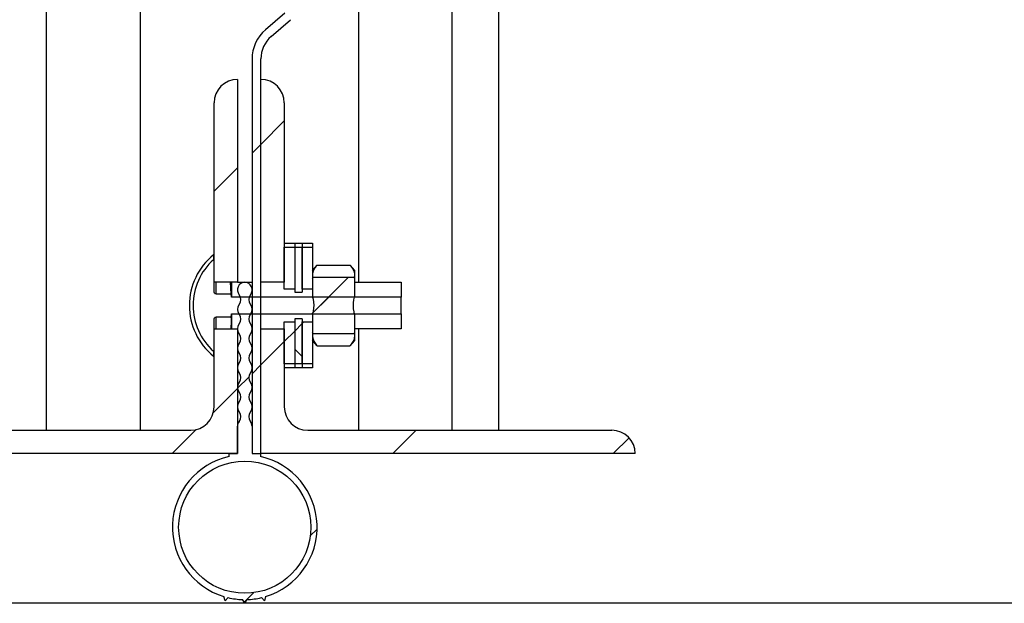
# Model space of a CAD drawing. Header units: inches. Extents: x 170 to 284, y 215 to 248.
# Tile 910 of 1056: x 235.425 to 235.695, y 239.78 to 239.94. Entities that reach past the tile are written whole.
import ezdxf

# ---------------------------------------------------------------- set-up
doc = ezdxf.new("R2010")
doc.units = ezdxf.units.IN
doc.header["$LTSCALE"] = 0.25
doc.header["$MEASUREMENT"] = 0
doc.layers.add('ANNOTATIONS', color=1, linetype='Continuous')
doc.layers.add('LH TOP OF HOOD', color=7, linetype='Continuous')
doc.styles.add('ARIAL', font='arial.ttf', dxfattribs={"height": 0.09375})
doc.dimstyles.new('STANDARD$0', dxfattribs={"dimtxt": 0.09375, "dimasz": 0.09375, "dimexe": 0.03125, "dimexo": 0.046875, "dimgap": 0.09, "dimtad": 0, "dimtih": 1, "dimtoh": 1, "dimdec": 4, "dimzin": 0, "dimdsep": 46, "dimtxsty": 'ARIAL', "dimcen": 0.09, "dimadec": 0, "dimazin": 0, "dimtfac": 1, "dimtdec": 4, "dimtofl": 0, "dimtmove": 0, "dimatfit": 1, "dimfxl": 1, "dimtolj": 1, "dimtzin": 0, "dimarcsym": 0})
pattern_1 = [(45, (225.4196035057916, 238.187647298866), (-0.03026527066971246, 0.03026527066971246), [])]

# ---------------------------------------------------------------- blocks, each defined once
blk = doc.blocks.new('*D70')
at = {"layer": 'ANNOTATIONS', "color": 0, "lineweight": -2, "transparency": 16777216}
for p, q in [((235.475871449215, 243.8427370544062), (236.9163148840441, 243.8427370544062)), ((236.8850648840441, 243.7489870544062), (236.8850648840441, 242.028811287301)), ((236.8850648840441, 239.873775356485), (236.8850648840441, 241.5939511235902)), ((236.1545398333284, 239.780025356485), (236.9163148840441, 239.780025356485))]:
    blk.add_line(p, q, dxfattribs=at)
at = {"layer": 'ANNOTATIONS', "color": 0, "transparency": 16777216}
for points in [[(236.8694398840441, 243.7489870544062), (236.9006898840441, 243.7489870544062), (236.8850648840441, 243.8427370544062)], [(236.8694398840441, 239.873775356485), (236.9006898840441, 239.873775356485), (236.8850648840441, 239.780025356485)]]:
    blk.add_solid(points, dxfattribs=at)
at = {"layer": 'defpoints', "color": 0, "transparency": 16777216}
for p in [(235.428996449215, 243.8427370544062), (236.1076648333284, 239.780025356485), (236.8850648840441, 239.780025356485)]:
    blk.add_point(p, dxfattribs=at)
at = {"layer": 'ANNOTATIONS', "color": 0, "transparency": 16777216, "insert": (236.8850648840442, 241.8113812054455), "char_height": 0.09375, "attachment_point": 5, "style": 'ARIAL'}
blk.add_mtext('\\A1;OPENING\\PHEIGHT', dxfattribs=at)

msp = doc.modelspace()

# ---------------------------------------------------------------- hatches: boundary and pattern name
at = {"layer": 'LH TOP OF HOOD'}
h = msp.add_hatch(dxfattribs=at)
h.set_pattern_fill('ANSI32', color=256, scale=0.34241245, angle=2.8e-322, style=0)
h.set_pattern_definition([(45, (225.4196035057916, 238.187647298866), (-0.09079581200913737, 0.09079581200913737), []), (45, (225.4801340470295, 238.187647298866), (-0.09079581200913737, 0.09079581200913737), [])])
edge = h.paths.add_edge_path(flags=0)
edge.add_arc((235.4928707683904, 239.9640756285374), 0.01588793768, 433.69030225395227, 472.4705806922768, ccw=False)
edge.add_arc((235.4906450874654, 239.9592476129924), 0.02116108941, 398.1045307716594, 431.5771717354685, ccw=False)
edge.add_arc((235.4940692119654, 239.9610623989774), 0.01736031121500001, 345.18024813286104, 400.3658533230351, ccw=False)
edge.add_arc((235.4812287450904, 239.9652398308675), 0.030851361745, 305.83030380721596, 343.77953759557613, ccw=False)
edge.add_line((235.4992887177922, 239.940226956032), (235.4940036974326, 239.9356443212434))
edge.add_arc((235.4993770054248, 239.9294474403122), 0.008202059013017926, 490.9285193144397, 540.0000000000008)
edge.add_line((235.4911749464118, 239.9294474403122), (235.4911749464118, 239.8211148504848))
edge.add_line((235.4911749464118, 239.8211148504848), (235.4887549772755, 239.8211148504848))
edge.add_line((235.4887549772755, 239.8211148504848), (235.4887549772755, 239.9294474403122))
edge.add_arc((235.4993770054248, 239.9294474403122), 0.01062202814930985, 490.9285193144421, 540, ccw=False)
edge.add_line((235.4924183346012, 239.937472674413), (235.4977033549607, 239.9420553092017))
edge.add_line((235.4977033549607, 239.9420553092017), (235.4978013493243, 239.9421307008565))
edge.add_arc((235.4812287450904, 239.9652398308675), 0.0284373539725, 305.6460216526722, 343.7190675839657)
edge.add_arc((235.4940692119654, 239.9610623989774), 0.01494630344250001, 345.2914408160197, 400.5471921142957)
edge.add_arc((235.4906450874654, 239.9592476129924), 0.0187470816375, 397.9578745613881, 431.4396159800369)
edge.add_arc((235.4928707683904, 239.9640756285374), 0.0134739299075, 433.8775574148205, 472.2736457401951)
edge.add_arc((235.4903026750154, 239.9710950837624), 0.006011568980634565, 474.9825325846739, 495.7175736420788)
edge.add_arc((235.5000956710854, 239.9638359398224), 0.01816498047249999, 500.8992600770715, 540.0000000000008)
edge.add_arc((235.4928707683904, 239.9638359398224), 0.01094007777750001, 180, 270)
edge.add_arc((235.4928707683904, 239.9547620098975), 0.001866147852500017, 270, 285.642246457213)
edge.add_line((235.4933739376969, 239.95296497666), (235.4940248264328, 239.9506403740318))
edge.add_arc((235.4928707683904, 239.9547620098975), 0.004280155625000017, 269.9999999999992, 285.6422464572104, ccw=False)
edge.add_arc((235.4928707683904, 239.9638359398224), 0.01335408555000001, 179.9999999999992, 269.9999999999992, ccw=False)
edge.add_arc((235.5000956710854, 239.9638359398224), 0.020578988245, 500.6113583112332, 540, ccw=False)
edge.add_arc((235.4903026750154, 239.9710950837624), 0.008425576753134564, 474.5776671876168, 496.4997109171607, ccw=False)
h = msp.add_hatch(dxfattribs=at)
h.set_pattern_fill('ANSI31', color=256, scale=0.34241245, angle=2.8e-322, style=0)
h.set_pattern_definition(pattern_1)
edge = h.paths.add_edge_path(flags=0)
edge.add_arc((235.4847369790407, 239.9174183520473), 0.006420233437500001, 450, 540, ccw=False)
edge.add_line((235.4847369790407, 239.9238385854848), (235.4847369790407, 239.8681965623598))
edge.add_line((235.4847369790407, 239.8681965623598), (235.4783167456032, 239.8681965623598))
edge.add_line((235.4783167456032, 239.8681965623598), (235.4783167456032, 239.9174183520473))
h = msp.add_hatch(dxfattribs=at)
h.set_pattern_fill('ANSI31', color=256, scale=0.34241245, angle=2.8e-322, style=0)
h.set_pattern_definition(pattern_1)
edge = h.paths.add_edge_path(flags=0)
edge.add_arc((235.4911749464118, 239.9174183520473), 0.006420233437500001, 360, 450, ccw=False)
edge.add_line((235.4975951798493, 239.9174183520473), (235.4975951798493, 239.8681965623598))
edge.add_line((235.4975951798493, 239.8681965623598), (235.4911749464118, 239.8681965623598))
edge.add_line((235.4911749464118, 239.8681965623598), (235.4911749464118, 239.9238385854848))
h = msp.add_hatch(dxfattribs=at)
h.set_pattern_fill('ANSI31', color=256, scale=0.34241245, style=0)
h.set_pattern_definition(pattern_1)
edge = h.paths.add_edge_path(flags=0)
edge.add_line((235.4783167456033, 239.8578381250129), (235.4783167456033, 239.8492115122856))
edge.add_line((235.4783167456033, 239.8492115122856), (235.4781455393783, 239.8492115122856))
edge.add_arc((235.489499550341, 239.8617763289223), 0.01693482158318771, 132.1020783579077, 227.8979216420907, ccw=False)
edge.add_line((235.4781455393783, 239.874341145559), (235.4783167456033, 239.874341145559))
edge.add_line((235.4783167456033, 239.874341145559), (235.4783167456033, 239.8657145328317))
edge.add_ellipse((235.4788646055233, 239.8657145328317), major_axis=(2.097565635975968e-17, 0.0007747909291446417), ratio=0.707106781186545, start_angle=90.0000000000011, end_angle=180.0000000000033)
edge.add_line((235.4788646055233, 239.8649397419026), (235.4829992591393, 239.8649397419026))
edge.add_spline(control_points=[(235.4829992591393, 239.8649397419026), (235.4830472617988, 239.8646573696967), (235.4830903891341, 239.8643741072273), (235.4831276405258, 239.8640901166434)], knot_values=[0.004061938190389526, 0.004061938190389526, 0.004061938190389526, 0.004061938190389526, 0.004698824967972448, 0.004698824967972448, 0.004698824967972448, 0.004698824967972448], weights=[1, 1, 1, 1], degree=3, periodic=0)
edge.add_line((235.4831276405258, 239.8640901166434), (235.5296786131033, 239.8640901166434))
edge.add_line((235.5296786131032, 239.8640901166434), (235.5296786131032, 239.8594625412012))
edge.add_line((235.5296786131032, 239.8594625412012), (235.4831276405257, 239.8594625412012))
edge.add_spline(control_points=[(235.4831276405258, 239.8594625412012), (235.4830903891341, 239.8591785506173), (235.4830472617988, 239.8588952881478), (235.4829992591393, 239.858612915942)], knot_values=[0.00811997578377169, 0.00811997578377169, 0.00811997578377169, 0.00811997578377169, 0.008758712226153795, 0.008758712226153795, 0.008758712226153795, 0.008758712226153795], weights=[1, 1, 1, 1], degree=3, periodic=0)
edge.add_line((235.4829992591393, 239.858612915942), (235.4788646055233, 239.858612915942))
edge.add_ellipse((235.4788646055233, 239.8578381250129), major_axis=(1.039300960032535e-17, 0.0007747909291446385), ratio=0.7071067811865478, start_angle=0, end_angle=90.00000000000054)
h = msp.add_hatch(dxfattribs=at)
h.set_pattern_fill('ANSI31', color=256, scale=0.34241245, style=0)
h.set_pattern_definition(pattern_1)
edge = h.paths.add_edge_path(flags=0)
edge.add_arc((235.486614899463, 239.855360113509), 0.002140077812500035, 321.3178125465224, 398.68218745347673, ccw=False)
edge.add_arc((235.4899560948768, 239.8526850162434), 0.002140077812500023, 501.3178125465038, 578.6821874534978)
edge.add_arc((235.486614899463, 239.8500099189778), 0.002140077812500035, 321.3178125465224, 398.68218745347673, ccw=False)
edge.add_arc((235.4899560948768, 239.8473348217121), 0.002140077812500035, 501.3178125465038, 578.6821874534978)
edge.add_arc((235.486614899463, 239.8446597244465), 0.002140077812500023, 321.3178125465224, 398.68218745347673, ccw=False)
edge.add_arc((235.4899560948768, 239.8419846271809), 0.002140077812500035, 501.3178125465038, 578.6821874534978)
edge.add_arc((235.486614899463, 239.8393095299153), 0.002140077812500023, 321.3178125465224, 398.68218745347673, ccw=False)
edge.add_arc((235.4899560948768, 239.8366344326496), 0.002140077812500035, 501.3178125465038, 578.6821874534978)
edge.add_arc((235.486614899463, 239.833959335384), 0.002140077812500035, 321.3178125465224, 398.68218745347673, ccw=False)
edge.add_arc((235.4899560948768, 239.8312842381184), 0.002140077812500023, 501.3178125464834, 578.6821874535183)
edge.add_arc((235.486614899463, 239.8286091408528), 0.002140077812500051, 360, 398.68218745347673, ccw=False)
edge.add_line((235.4887549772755, 239.8286091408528), (235.4887549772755, 239.8211148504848))
edge.add_line((235.4887549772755, 239.8211148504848), (235.4910261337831, 239.8211148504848))
edge.add_line((235.4910261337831, 239.8211148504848), (235.4910261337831, 239.8203057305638))
edge.add_arc((235.4867459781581, 239.8009125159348), 0.0198599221, 286.72629545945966, 437.55412552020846, ccw=False)
edge.add_line((235.4924616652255, 239.7818928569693), (235.4921519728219, 239.7807370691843))
edge.add_line((235.4921519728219, 239.7807370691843), (235.4913058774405, 239.7815831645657))
edge.add_arc((235.4867459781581, 239.8009125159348), 0.01985992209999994, 271.72629545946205, 283.27370454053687, ccw=False)
edge.add_line((235.4873442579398, 239.7810616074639), (235.4867459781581, 239.7800253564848))
edge.add_line((235.4867459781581, 239.7800253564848), (235.4861476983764, 239.7810616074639))
edge.add_arc((235.4867459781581, 239.8009125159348), 0.01985992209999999, 256.7262954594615, 268.2737045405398, ccw=False)
edge.add_line((235.4821860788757, 239.7815831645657), (235.4813399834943, 239.7807370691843))
edge.add_line((235.4813399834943, 239.7807370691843), (235.4810302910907, 239.7818928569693))
edge.add_arc((235.4867459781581, 239.8009125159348), 0.0198599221, 102.44587447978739, 253.2737045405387, ccw=False)
edge.add_line((235.4824658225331, 239.8203057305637), (235.4824658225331, 239.8211148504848))
edge.add_line((235.4824658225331, 239.8211148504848), (235.4847369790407, 239.8211148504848))
edge.add_line((235.4847369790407, 239.8211148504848), (235.4847369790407, 239.8286091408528))
edge.add_arc((235.4868770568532, 239.8286091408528), 0.002140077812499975, 501.3178125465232, 540, ccw=False)
edge.add_arc((235.4835358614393, 239.8312842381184), 0.002140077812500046, 321.3178125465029, 398.6821874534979)
edge.add_arc((235.4868770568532, 239.833959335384), 0.002140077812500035, 141.3178125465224, 218.682187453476, ccw=False)
edge.add_arc((235.4835358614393, 239.8366344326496), 0.002140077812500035, 321.3178125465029, 398.6821874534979)
edge.add_arc((235.4868770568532, 239.8393095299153), 0.002140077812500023, 141.3178125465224, 218.682187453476, ccw=False)
edge.add_arc((235.4835358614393, 239.8419846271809), 0.002140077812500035, 321.3178125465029, 398.6821874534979)
edge.add_arc((235.4868770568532, 239.8446597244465), 0.002140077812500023, 141.3178125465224, 218.682187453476, ccw=False)
edge.add_arc((235.4835358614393, 239.8473348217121), 0.002140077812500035, 321.3178125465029, 398.6821874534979)
edge.add_arc((235.4868770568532, 239.8500099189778), 0.002140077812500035, 141.3178125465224, 218.682187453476, ccw=False)
edge.add_arc((235.4835358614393, 239.8526850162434), 0.002140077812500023, 321.3178125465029, 398.6821874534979)
edge.add_arc((235.4868770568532, 239.855360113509), 0.002140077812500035, 141.3178125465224, 218.682187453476, ccw=False)
edge.add_arc((235.4835358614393, 239.8580352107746), 0.002140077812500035, 321.3178125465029, 398.6821874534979)
edge.add_arc((235.4868770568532, 239.8607103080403), 0.002140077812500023, 141.3178125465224, 218.682187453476, ccw=False)
edge.add_arc((235.4835358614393, 239.8633854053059), 0.002140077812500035, 321.3178125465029, 398.6821874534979)
edge.add_arc((235.4868770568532, 239.8660605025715), 0.002140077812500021, 93.51153575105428, 218.682187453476, ccw=False)
edge.add_arc((235.486614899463, 239.8660605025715), 0.002140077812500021, 321.3178125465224, 446.48846424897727, ccw=False)
edge.add_arc((235.4899560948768, 239.8633854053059), 0.002140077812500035, 501.3178125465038, 578.6821874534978)
edge.add_arc((235.486614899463, 239.8607103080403), 0.002140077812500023, 321.3178125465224, 398.68218745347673, ccw=False)
edge.add_arc((235.4899560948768, 239.8580352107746), 0.002140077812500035, 501.3178125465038, 578.6821874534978)
edge = h.paths.add_edge_path(flags=0)
edge.add_arc((235.4867459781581, 239.8009125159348), 0.01814785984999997, 180, 540, ccw=False)
h = msp.add_hatch(dxfattribs=at)
h.set_pattern_fill('ANSI31', color=256, scale=0.34241245, style=0)
h.set_pattern_definition(pattern_1)
edge = h.paths.add_edge_path(flags=0)
edge.add_spline(control_points=[(235.5167904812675, 239.8694289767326), (235.5168180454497, 239.8693884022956), (235.5168455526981, 239.8693477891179), (235.5168730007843, 239.8693071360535)], knot_values=[0.0006109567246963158, 0.0006109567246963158, 0.0006109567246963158, 0.0006109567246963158, 0.0007196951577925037, 0.0007196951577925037, 0.0007196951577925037, 0.0007196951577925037], weights=[1, 1, 1, 1], degree=3, periodic=0)
edge.add_line((235.5168730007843, 239.8693071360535), (235.5168730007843, 239.8640901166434))
edge.add_spline(control_points=[(235.5168730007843, 239.8640901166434), (235.5168116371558, 239.8638469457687), (235.5167581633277, 239.8636015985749), (235.5167141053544, 239.8633547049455), (235.5165212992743, 239.8622742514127), (235.5165316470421, 239.8611399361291), (235.5167392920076, 239.8600622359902), (235.5167780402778, 239.8598611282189), (235.5168228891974, 239.8596611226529), (235.5168730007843, 239.8594625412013)], knot_values=[0.0145217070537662, 0.0145217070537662, 0.0145217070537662, 0.0145217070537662, 0.01507592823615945, 0.01507592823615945, 0.01507592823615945, 0.01752927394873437, 0.01752927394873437, 0.01752927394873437, 0.01798263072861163, 0.01798263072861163, 0.01798263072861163, 0.01798263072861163], weights=[1, 1, 1, 1, 1, 1, 1, 1, 1, 1], degree=3, periodic=0)
edge.add_line((235.5168730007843, 239.8594625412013), (235.5168730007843, 239.8542455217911))
edge.add_spline(control_points=[(235.5168730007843, 239.8542455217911), (235.5168455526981, 239.8542048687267), (235.5168180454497, 239.8541642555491), (235.5167904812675, 239.8541236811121)], knot_values=[0.006185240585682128, 0.006185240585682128, 0.006185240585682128, 0.006185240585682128, 0.00629528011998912, 0.00629528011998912, 0.00629528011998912, 0.00629528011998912], weights=[1, 1, 1, 1], degree=3, periodic=0)
edge.add_line((235.5167904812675, 239.8541236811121), (235.505416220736, 239.8541236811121))
edge.add_spline(control_points=[(235.505416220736, 239.8541236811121), (235.5053886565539, 239.8541642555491), (235.5053611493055, 239.8542048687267), (235.5053337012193, 239.8542455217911)], knot_values=[0.0006127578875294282, 0.0006127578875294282, 0.0006127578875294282, 0.0006127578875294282, 0.0007217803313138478, 0.0007217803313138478, 0.0007217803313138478, 0.0007217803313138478], weights=[1, 1, 1, 1], degree=3, periodic=0)
edge.add_line((235.5053337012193, 239.8542455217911), (235.5053337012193, 239.8594625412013))
edge.add_line((235.5053337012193, 239.8594625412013), (235.5053679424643, 239.8594625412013))
edge.add_spline(control_points=[(235.5053679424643, 239.8594625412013), (235.5054293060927, 239.859705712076), (235.5054827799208, 239.8599510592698), (235.5055268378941, 239.8601979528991), (235.5057196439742, 239.8612784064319), (235.5057092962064, 239.8624127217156), (235.505501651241, 239.8634904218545), (235.5054629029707, 239.8636915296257), (235.5054180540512, 239.8638915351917), (235.5053679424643, 239.8640901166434)], knot_values=[0.01452170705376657, 0.01452170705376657, 0.01452170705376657, 0.01452170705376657, 0.01507592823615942, 0.01507592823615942, 0.01507592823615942, 0.01752927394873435, 0.01752927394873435, 0.01752927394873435, 0.01798263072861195, 0.01798263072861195, 0.01798263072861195, 0.01798263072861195], weights=[1, 1, 1, 1, 1, 1, 1, 1, 1, 1], degree=3, periodic=0)
edge.add_line((235.5053679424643, 239.8640901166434), (235.5053337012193, 239.8640901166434))
edge.add_line((235.5053337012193, 239.8640901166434), (235.5053337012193, 239.8693071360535))
edge.add_spline(control_points=[(235.5053337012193, 239.8693071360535), (235.5053611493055, 239.8693477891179), (235.5053886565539, 239.8693884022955), (235.505416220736, 239.8694289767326)], knot_values=[0.006149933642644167, 0.006149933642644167, 0.006149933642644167, 0.006149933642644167, 0.006259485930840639, 0.006259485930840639, 0.006259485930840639, 0.006259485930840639], weights=[1, 1, 1, 1], degree=3, periodic=0)
edge.add_line((235.505416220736, 239.8694289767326), (235.5167904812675, 239.8694289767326))
h = msp.add_hatch(dxfattribs=at)
h.set_pattern_fill('ANSI37', color=256, scale=0.34241245, angle=2.8e-322, style=0)
h.set_pattern_definition([(45, (225.4196035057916, 238.187647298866), (-0.03026527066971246, 0.03026527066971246), []), (135, (225.4196035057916, 238.187647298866), (-0.03026527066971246, -0.03026527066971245), [])])
h.paths.add_polyline_path([(235.5024916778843, 239.8581147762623), (235.5024916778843, 239.8457373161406), (235.5004372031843, 239.8457373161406), (235.5004372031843, 239.8581147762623)], flags=0)
h = msp.add_hatch(dxfattribs=at)
h.set_pattern_fill('ANSI31', color=256, scale=0.34241245, angle=2.8e-322, style=0)
h.set_pattern_definition(pattern_1)
edge = h.paths.add_edge_path(flags=0)
edge.add_arc((235.3884334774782, 239.8211148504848), 0.006420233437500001, 450, 540, ccw=False)
edge.add_line((235.3884334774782, 239.8275350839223), (235.4718965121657, 239.8275350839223))
edge.add_arc((235.4718965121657, 239.8339553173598), 0.006420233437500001, 270, 360)
edge.add_line((235.4783167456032, 239.8339553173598), (235.4783167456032, 239.8553560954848))
edge.add_line((235.4783167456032, 239.8553560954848), (235.4847369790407, 239.8553560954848))
edge.add_line((235.4847369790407, 239.8553560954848), (235.4847369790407, 239.8211148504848))
edge.add_line((235.4847369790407, 239.8211148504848), (235.3820132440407, 239.8211148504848))
h = msp.add_hatch(dxfattribs=at)
h.set_pattern_fill('ANSI31', color=256, scale=0.34241245, angle=2.8e-322, style=0)
h.set_pattern_definition(pattern_1)
edge = h.paths.add_edge_path(flags=0)
edge.add_arc((235.5874784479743, 239.8211148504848), 0.006420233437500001, 360, 450, ccw=False)
edge.add_line((235.5938986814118, 239.8211148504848), (235.4911749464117, 239.8211148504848))
edge.add_line((235.4911749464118, 239.8211148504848), (235.4911749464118, 239.8553560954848))
edge.add_line((235.4911749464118, 239.8553560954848), (235.4975951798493, 239.8553560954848))
edge.add_line((235.4975951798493, 239.8553560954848), (235.4975951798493, 239.8339553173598))
edge.add_arc((235.5040154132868, 239.8339553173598), 0.006420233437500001, 180, 270)
edge.add_line((235.5040154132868, 239.8275350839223), (235.5874784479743, 239.8275350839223))
h = msp.add_hatch(dxfattribs=at)
h.set_pattern_fill('ANSI31', color=256, scale=0.34241245, style=0)
h.set_pattern_definition(pattern_1)
h.paths.add_polyline_path([(235.4975951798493, 239.8457373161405), (235.4975951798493, 239.8572633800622), (235.5004372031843, 239.8572633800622), (235.5004372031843, 239.8457373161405)], flags=0)
h = msp.add_hatch(dxfattribs=at)
h.set_pattern_fill('ANSI31', color=256, scale=0.34241245, style=0)
h.set_pattern_definition(pattern_1)
h.paths.add_polyline_path([(235.5024916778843, 239.8457373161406), (235.5024916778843, 239.8572633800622), (235.5053337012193, 239.8572633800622), (235.5053337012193, 239.8457373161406)], flags=0)

# ---------------------------------------------------------------- linework, layer by layer
for p, q in [((235.5564384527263, 239.8275350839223), (235.5564384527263, 244.0802977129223)), ((235.5179170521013, 244.0327879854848), (235.5179170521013, 239.8681965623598)), ((235.5435979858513, 244.0327879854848), (235.5435979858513, 239.8275350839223)), ((235.5564384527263, 239.8275350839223), (235.5564384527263, 244.0327879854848)), ((235.4323139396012, 239.8275350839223), (235.4323139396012, 243.9380293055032)), ((235.4579948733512, 240.0574220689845), (235.4579948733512, 239.8275350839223)), ((235.4977033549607, 239.9420553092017), (235.4924183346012, 239.937472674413)), ((235.4940036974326, 239.9356443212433), (235.4992887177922, 239.940226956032)), ((235.4887549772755, 239.9294474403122), (235.4887549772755, 239.8211148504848)), ((235.4911749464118, 239.8211148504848), (235.4911749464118, 239.9294474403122)), ((235.4847369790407, 239.9238385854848), (235.4847369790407, 239.8681965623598)), ((235.4911749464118, 239.8681965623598), (235.4911749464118, 239.9238385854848)), ((235.4783167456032, 239.8681965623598), (235.4783167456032, 239.9174183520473)), ((235.4975951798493, 239.9174183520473), (235.4975951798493, 239.8681965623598)), ((235.4975951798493, 239.8788969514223), (235.5004372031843, 239.8788969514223)), ((235.4975951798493, 239.8778153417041), (235.5004372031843, 239.8778153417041)), ((235.4975951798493, 239.8662892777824), (235.4975951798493, 239.8778153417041)), ((235.5004372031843, 239.8788969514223), (235.5024916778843, 239.8788969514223)), ((235.5004372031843, 239.8788969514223), (235.5004372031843, 239.8778153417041)), ((235.5004372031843, 239.8778153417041), (235.5024916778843, 239.8778153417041)), ((235.5004372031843, 239.8778153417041), (235.5004372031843, 239.8654378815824)), ((235.5004372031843, 239.8778153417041), (235.5004372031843, 239.8662892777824)), ((235.5024916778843, 239.8788969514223), (235.5053337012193, 239.8788969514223)), ((235.5024916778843, 239.8788969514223), (235.5024916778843, 239.8778153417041)), ((235.5024916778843, 239.8778153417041), (235.5053337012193, 239.8778153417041)), ((235.5024916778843, 239.8662892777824), (235.5024916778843, 239.8778153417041)), ((235.5024916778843, 239.8778153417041), (235.5024916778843, 239.8654378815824)), ((235.5053337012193, 239.8788969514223), (235.5053337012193, 239.8778153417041)), ((235.5053337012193, 239.8778153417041), (235.5053337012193, 239.8662892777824)), ((235.4781455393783, 239.8756953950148), (235.4783167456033, 239.8756953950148)), ((235.4781455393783, 239.8756953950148), (235.4781455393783, 239.874341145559)), ((235.4781455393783, 239.874341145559), (235.4783167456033, 239.874341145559)), ((235.4783167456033, 239.8657145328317), (235.4783167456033, 239.874341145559)), ((235.5053337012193, 239.8713981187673), (235.5066177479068, 239.8728866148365)), ((235.5066177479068, 239.8728866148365), (235.5155889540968, 239.8728866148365)), ((235.5155889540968, 239.8728866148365), (235.5168730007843, 239.8713981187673)), ((235.5168730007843, 239.8713981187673), (235.5168730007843, 239.870109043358)), ((235.4847369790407, 239.8681965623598), (235.4783167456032, 239.8681965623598)), ((235.4788646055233, 239.8649397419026), (235.4788646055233, 239.8681965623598)), ((235.4829992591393, 239.8649397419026), (235.4828576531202, 239.8681965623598)), ((235.4831276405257, 239.8681965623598), (235.4831276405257, 239.8640901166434)), ((235.4847369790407, 239.8681965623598), (235.4887549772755, 239.8681965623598)), ((235.4975951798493, 239.8681965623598), (235.4911749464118, 239.8681965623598)), ((235.5053337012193, 239.8693071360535), (235.505416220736, 239.8694289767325)), ((235.5053337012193, 239.8693071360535), (235.5053337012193, 239.8640901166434)), ((235.5167904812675, 239.8694289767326), (235.505416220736, 239.8694289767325)), ((235.5168730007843, 239.870109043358), (235.5167904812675, 239.8694289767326)), ((235.5168730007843, 239.8693071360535), (235.5167904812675, 239.8694289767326)), ((235.5168730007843, 239.870109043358), (235.5168730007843, 239.8693071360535)), ((235.5168730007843, 239.8693071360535), (235.5168730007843, 239.8640901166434)), ((235.5168730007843, 239.8681965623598), (235.5296786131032, 239.8681965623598)), ((235.5296786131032, 239.8681965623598), (235.5296786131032, 239.8640901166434)), ((235.5004372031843, 239.8662892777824), (235.4975951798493, 239.8662892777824)), ((235.5053337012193, 239.8662892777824), (235.5024916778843, 239.8662892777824)), ((235.4788646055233, 239.8649397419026), (235.4829992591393, 239.8649397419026)), ((235.4831276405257, 239.8640901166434), (235.4829992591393, 239.8649397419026)), ((235.5296786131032, 239.8640901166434), (235.4831276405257, 239.8640901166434)), ((235.5004372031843, 239.8654378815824), (235.5024916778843, 239.8654378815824)), ((235.5053337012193, 239.8640901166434), (235.5053679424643, 239.8640901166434)), ((235.5296786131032, 239.8594625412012), (235.5296786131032, 239.8640901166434)), ((235.4783167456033, 239.8492115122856), (235.4783167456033, 239.8578381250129)), ((235.4829992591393, 239.858612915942), (235.4788646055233, 239.858612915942)), ((235.4788646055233, 239.8553560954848), (235.4788646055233, 239.858612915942)), ((235.4829992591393, 239.858612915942), (235.4831276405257, 239.8594625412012)), ((235.4831276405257, 239.8594625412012), (235.4831276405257, 239.8553560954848)), ((235.4831276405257, 239.8594625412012), (235.5296786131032, 239.8594625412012)), ((235.5024916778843, 239.8581147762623), (235.5004372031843, 239.8581147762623)), ((235.5004372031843, 239.8581147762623), (235.5004372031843, 239.8457373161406)), ((235.5024916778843, 239.8581147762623), (235.5024916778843, 239.8457373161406)), ((235.5053679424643, 239.8594625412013), (235.5053337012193, 239.8594625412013)), ((235.5053337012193, 239.8594625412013), (235.5053337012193, 239.8542455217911)), ((235.5168730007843, 239.8594625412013), (235.5168730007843, 239.8542455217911)), ((235.5296786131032, 239.8594625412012), (235.5296786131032, 239.8553560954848)), ((235.4783167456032, 239.8553560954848), (235.4847369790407, 239.8553560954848)), ((235.4783167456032, 239.8339553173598), (235.4783167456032, 239.8553560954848)), ((235.4847369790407, 239.8553560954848), (235.4847369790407, 239.8211148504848)), ((235.4911749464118, 239.8553560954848), (235.4975951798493, 239.8553560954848)), ((235.4911749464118, 239.8211148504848), (235.4911749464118, 239.8553560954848)), ((235.4975951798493, 239.8572633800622), (235.5004372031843, 239.8572633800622)), ((235.4975951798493, 239.8457373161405), (235.4975951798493, 239.8572633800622)), ((235.4975951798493, 239.8553560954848), (235.4975951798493, 239.8339553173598)), ((235.5004372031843, 239.8572633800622), (235.5004372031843, 239.8457373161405)), ((235.5024916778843, 239.8572633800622), (235.5053337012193, 239.8572633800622)), ((235.5024916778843, 239.8457373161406), (235.5024916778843, 239.8572633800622)), ((235.5053337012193, 239.8572633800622), (235.5053337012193, 239.8457373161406)), ((235.5296786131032, 239.8553560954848), (235.5168730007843, 239.8553560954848)), ((235.5179170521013, 239.8553560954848), (235.5179170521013, 239.8275350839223)), ((235.505416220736, 239.8541236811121), (235.5053337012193, 239.8542455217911)), ((235.5066177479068, 239.8506660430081), (235.5053337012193, 239.8521545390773)), ((235.505416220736, 239.8541236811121), (235.5167904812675, 239.8541236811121)), ((235.5168730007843, 239.8521545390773), (235.5155889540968, 239.8506660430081)), ((235.5167904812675, 239.8541236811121), (235.5168730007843, 239.8542455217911)), ((235.5168730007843, 239.8542455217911), (235.5168730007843, 239.8534436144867)), ((235.5168730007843, 239.8534436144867), (235.5168730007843, 239.8521545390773)), ((235.5066177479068, 239.8506660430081), (235.5155889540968, 239.8506660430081)), ((235.4781455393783, 239.8492115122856), (235.4781455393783, 239.8478572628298)), ((235.4783167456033, 239.8492115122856), (235.4781455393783, 239.8492115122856)), ((235.4783167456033, 239.8478572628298), (235.4781455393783, 239.8478572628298)), ((235.5004372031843, 239.8457373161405), (235.4975951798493, 239.8457373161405)), ((235.5004372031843, 239.8446557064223), (235.4975951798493, 239.8446557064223)), ((235.5024916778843, 239.8457373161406), (235.5004372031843, 239.8457373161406)), ((235.5004372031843, 239.8457373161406), (235.5004372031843, 239.8446557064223)), ((235.5024916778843, 239.8446557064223), (235.5004372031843, 239.8446557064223)), ((235.5024916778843, 239.8457373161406), (235.5024916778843, 239.8446557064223)), ((235.5053337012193, 239.8457373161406), (235.5024916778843, 239.8457373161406)), ((235.5053337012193, 239.8446557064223), (235.5024916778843, 239.8446557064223)), ((235.5053337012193, 239.8457373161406), (235.5053337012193, 239.8446557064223)), ((235.4847369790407, 239.8211148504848), (235.4847369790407, 239.8286091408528)), ((235.4887549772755, 239.8286091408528), (235.4887549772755, 239.8211148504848)), ((235.3884334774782, 239.8275350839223), (235.4718965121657, 239.8275350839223)), ((235.5040154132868, 239.8275350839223), (235.5874784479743, 239.8275350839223)), ((235.4847369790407, 239.8211148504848), (235.3820132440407, 239.8211148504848)), ((235.4824658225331, 239.8203057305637), (235.4824658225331, 239.8211148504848)), ((235.4824658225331, 239.8211148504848), (235.4847369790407, 239.8211148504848)), ((235.4887549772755, 239.8211148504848), (235.4910261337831, 239.8211148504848)), ((235.4887549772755, 239.8211148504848), (235.4911749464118, 239.8211148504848)), ((235.4910261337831, 239.8211148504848), (235.4910261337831, 239.8203057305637)), ((235.5938986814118, 239.8211148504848), (235.4911749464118, 239.8211148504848)), ((235.4813399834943, 239.7807370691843), (235.4810302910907, 239.7818928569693)), ((235.4924616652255, 239.7818928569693), (235.4921519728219, 239.7807370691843)), ((237.0280089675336, 239.7800253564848), (234.2414744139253, 239.7800253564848)), ((235.4821860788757, 239.7815831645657), (235.4813399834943, 239.7807370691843)), ((235.4867459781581, 239.7800253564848), (235.4861476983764, 239.7810616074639)), ((235.4873442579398, 239.7810616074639), (235.4867459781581, 239.7800253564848)), ((235.4921519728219, 239.7807370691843), (235.4913058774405, 239.7815831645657))]:
    msp.add_line(p, q, dxfattribs=at)
msp.add_circle((235.4867459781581, 239.8009125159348), 0.0181478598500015, dxfattribs=at)
for centre, radius, start, end in [((235.4993770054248, 239.9294474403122), 0.01062202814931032, 130.9285193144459, 180), ((235.4993770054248, 239.9294474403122), 0.008202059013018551, 130.9285193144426, 180), ((235.4847369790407, 239.9174183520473), 0.006420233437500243, 90, 180), ((235.4911749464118, 239.9174183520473), 0.006420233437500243, 0, 90), ((235.4894995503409, 239.8617763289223), 0.01796257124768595, 129.204690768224, 179.9999999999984), ((235.4894995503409, 239.8617763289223), 0.01693482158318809, 132.1020783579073, 227.8979216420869), ((235.4868770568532, 239.8660605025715), 0.002140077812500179, 93.51153575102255, 218.68218745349), ((235.486614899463, 239.8660605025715), 0.002140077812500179, 321.3178125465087, 86.4884642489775), ((235.4835358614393, 239.8633854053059), 0.002140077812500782, 321.3178125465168, 38.68218745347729), ((235.4899560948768, 239.8633854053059), 0.002140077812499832, 141.3178125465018, 218.6821874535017), ((235.4894995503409, 239.8617763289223), 0.01796257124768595, 179.9999999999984, 230.7953092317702), ((235.4868770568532, 239.8607103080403), 0.002140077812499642, 141.3178125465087, 218.6821874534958), ((235.486614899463, 239.8607103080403), 0.002140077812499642, 321.317812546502, 38.68218745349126), ((235.4835358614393, 239.8580352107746), 0.002140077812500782, 321.3178125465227, 38.68218745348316), ((235.4899560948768, 239.8580352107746), 0.002140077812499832, 141.317812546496, 218.6821874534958), ((235.4868770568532, 239.855360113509), 0.002140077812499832, 141.3178125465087, 218.6821874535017), ((235.486614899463, 239.855360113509), 0.002140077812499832, 321.3178125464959, 38.68218745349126), ((235.4835358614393, 239.8526850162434), 0.002140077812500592, 321.3178125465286, 38.68218745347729), ((235.4899560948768, 239.8526850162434), 0.002140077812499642, 141.3178125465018, 218.68218745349), ((235.4868770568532, 239.8500099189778), 0.002140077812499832, 141.317812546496, 218.6821874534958), ((235.486614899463, 239.8500099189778), 0.002140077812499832, 321.317812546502, 38.68218745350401), ((235.4835358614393, 239.8473348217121), 0.002140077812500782, 321.3178125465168, 38.68218745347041), ((235.4899560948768, 239.8473348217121), 0.002140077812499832, 141.3178125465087, 218.6821874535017), ((235.4868770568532, 239.8446597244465), 0.002140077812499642, 141.3178125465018, 218.68218745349), ((235.486614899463, 239.8446597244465), 0.002140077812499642, 321.3178125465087, 38.68218745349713), ((235.4835358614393, 239.8419846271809), 0.002140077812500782, 321.3178125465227, 38.68218745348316), ((235.4899560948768, 239.8419846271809), 0.002140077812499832, 141.317812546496, 218.6821874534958), ((235.4868770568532, 239.8393095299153), 0.002140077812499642, 141.3178125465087, 218.6821874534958), ((235.486614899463, 239.8393095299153), 0.002140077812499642, 321.317812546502, 38.68218745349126), ((235.4835358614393, 239.8366344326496), 0.002140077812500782, 321.3178125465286, 38.68218745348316), ((235.4899560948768, 239.8366344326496), 0.002140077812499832, 141.317812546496, 218.68218745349), ((235.4718965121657, 239.8339553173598), 0.006420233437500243, 270, 0), ((235.4868770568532, 239.833959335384), 0.002140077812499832, 141.317812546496, 218.6821874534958), ((235.486614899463, 239.833959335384), 0.002140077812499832, 321.317812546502, 38.68218745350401), ((235.5040154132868, 239.8339553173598), 0.006420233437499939, 180, 270), ((235.4835358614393, 239.8312842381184), 0.002140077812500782, 321.3178125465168, 38.68218745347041), ((235.4899560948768, 239.8312842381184), 0.002140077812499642, 141.3178125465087, 218.6821874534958), ((235.4868770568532, 239.8286091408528), 0.002140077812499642, 141.3178125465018, 179.9999999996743), ((235.486614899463, 239.8286091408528), 0.002140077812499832, 3.256887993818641e-10, 38.68218745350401), ((235.5874784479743, 239.8211148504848), 0.006420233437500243, 6.513775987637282e-11, 90), ((235.4867459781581, 239.8009125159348), 0.01985992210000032, 102.4458744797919, 253.2737045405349), ((235.4867459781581, 239.8009125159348), 0.01985992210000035, 286.7262954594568, 77.55412552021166), ((235.4867459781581, 239.8009125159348), 0.01985992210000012, 256.7262954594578, 268.2737045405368), ((235.4867459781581, 239.8009125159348), 0.01985992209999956, 271.7262954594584, 283.2737045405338)]:
    msp.add_arc(centre, radius, start, end, dxfattribs=at)
at = {"layer": 'LH TOP OF HOOD', "extrusion": (0, 0, -1)}
for centre, major_axis, ratio, start_param, end_param in [((235.4788646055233, 239.8657145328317), (0, 0.000774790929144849), 0.7071067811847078, 3.141592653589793, 4.712388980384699), ((235.4788646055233, 239.8578381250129), (0, 0.0007747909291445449), 0.7071067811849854, 4.712388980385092, 6.283185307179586)]:
    msp.add_ellipse(centre, major_axis=major_axis, ratio=ratio, start_param=start_param, end_param=end_param, dxfattribs=at)
at = {"layer": 'LH TOP OF HOOD'}
for points, knots in [([(235.5066177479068, 239.8728866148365), (235.5062807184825, 239.8724550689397), (235.5055943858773, 239.8715762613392), (235.5053361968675, 239.8706157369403), (235.5053337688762, 239.8701227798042), (235.5053337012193, 239.870109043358)], [0, 0, 0, 0, 0.4839977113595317, 0.9856213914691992, 1, 1, 1, 1]), ([(235.5155889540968, 239.8728866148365), (235.515925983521, 239.8724550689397), (235.5166123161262, 239.8715762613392), (235.516870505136, 239.8706157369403), (235.5168729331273, 239.8701227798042), (235.5168730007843, 239.870109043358)], [0, 0, 0, 0, 0.4839977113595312, 0.9856213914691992, 1, 1, 1, 1]), ([(235.5053679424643, 239.8640901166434), (235.5054148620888, 239.863890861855), (235.505713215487, 239.862623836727), (235.5057290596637, 239.8610197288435), (235.5054245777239, 239.8597067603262), (235.5053679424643, 239.8594625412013)], [0, 0, 0, 0, 0.1318676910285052, 0.8385227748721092, 1, 1, 1, 1]), ([(235.5168730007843, 239.8594625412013), (235.5168260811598, 239.8596617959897), (235.5165277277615, 239.8609288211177), (235.5165118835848, 239.8625329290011), (235.5168163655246, 239.8638458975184), (235.5168730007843, 239.8640901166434)], [0, 0, 0, 0, 0.1318676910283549, 0.8385227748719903, 1, 1, 1, 1]), ([(235.4828721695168, 239.8553560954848), (235.4829381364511, 239.8556179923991), (235.483208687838, 239.8566921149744), (235.4830894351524, 239.8577858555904), (235.4829992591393, 239.858612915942)], [0, 0, 0, 0, 0.2438240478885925, 1, 1, 1, 1]), ([(235.505416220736, 239.8541236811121), (235.5053766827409, 239.8539109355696), (235.5053345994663, 239.8536844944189), (235.5053337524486, 239.8534573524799), (235.5053337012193, 239.8534436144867)], [0, 0, 0, 0, 0.9395180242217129, 1, 1, 1, 1]), ([(235.5053337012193, 239.8534436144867), (235.5053824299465, 239.8530553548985), (235.5054816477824, 239.8522648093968), (235.5060568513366, 239.8513442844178), (235.5064907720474, 239.8508195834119), (235.5066177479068, 239.8506660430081)], [0, 0, 0, 0, 0.4057211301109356, 0.826099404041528, 1, 1, 1, 1]), ([(235.5168730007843, 239.8534436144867), (235.5168242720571, 239.8530553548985), (235.5167250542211, 239.8522648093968), (235.5161498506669, 239.8513442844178), (235.5157159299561, 239.8508195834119), (235.5155889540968, 239.8506660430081)], [0, 0, 0, 0, 0.4057211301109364, 0.8260994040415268, 1, 1, 1, 1]), ([(235.5167904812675, 239.8541236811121), (235.5168300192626, 239.8539109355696), (235.5168721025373, 239.8536844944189), (235.516872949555, 239.8534573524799), (235.5168730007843, 239.8534436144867)], [0, 0, 0, 0, 0.9395180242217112, 1, 1, 1, 1])]:
    msp.add_open_spline(points, degree=3, knots=knots, dxfattribs=at)

# ---------------------------------------------------------------- dimensions: what is measured, and where the dimension line sits
at = {"layer": 'ANNOTATIONS'}
dim = msp.add_linear_dim(base=(236.8850648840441, 239.780025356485), p1=(235.4289964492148, 243.8427370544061), p2=(236.1076648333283, 239.7800253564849), angle=90, text='OPENING\\PHEIGHT', dimstyle='STANDARD$0', dxfattribs=at)
dim.commit()
dim.dimension.update_dxf_attribs({"geometry": '*D70', "text_midpoint": (236.8850648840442, 241.8113812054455)})

doc.saveas('drawing.dxf')
